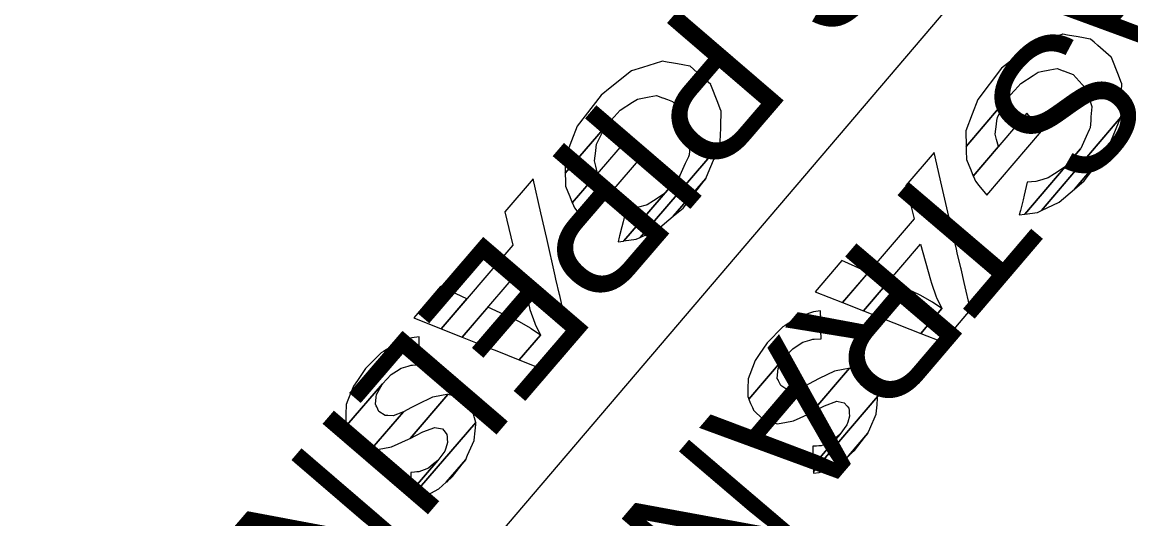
# Model space of a CAD drawing. Extents: x 3962991 to 3983549, y 181631 to 204078.
# Drawn here: x 3970388.5 to 3970723.8, y 196504.4 to 196654.6 of the extents above; entities that cross this region are included whole.
import ezdxf

# ---------------------------------------------------------------- set-up
doc = ezdxf.new("R2010")
doc.units = 0
for name, color, linetype in [('V-ANNO-MASK', 7, 'Continuous'), ('V-ANNO-MASK2', 7, 'Continuous'), ('V-UTIL-IDEN', 7, 'Continuous'), ('V-UTIL-LINE', 7, 'Continuous')]:
    doc.layers.add(name, color=color, linetype=linetype)

msp = doc.modelspace()

# ---------------------------------------------------------------- linework, layer by layer
at = {"layer": 'V-ANNO-MASK2'}
for points in [[(3970687.41, 196642.81), (3970684.7, 196640.65), (3970677.52, 196631.22), (3970675.83, 196626.78), (3970673.89, 196621.7), (3970673.97, 196616.99), (3970685.98, 196631.08), (3970688.67, 196634.06), (3970690.47, 196636.04), (3970694.26, 196638.49), (3970695.75, 196639.45), (3970696.69, 196639.64), (3970699.3, 196640.14), (3970701.5, 196640.57), (3970703.28, 196639.89), (3970703.38, 196639.86), (3970704.76, 196639.33), (3970706.35, 196638.73), (3970710, 196634.75), (3970710.07, 196634.67), (3970711.92, 196629.08), (3970711.92, 196629.02), (3970711.7, 196625.97), (3970711.62, 196624.86), (3970711.46, 196622.66), (3970711.18, 196622.04), (3970710.25, 196619.99), (3970708.62, 196616.4), (3970708.56, 196616.27), (3970691.74, 196596.54), (3970695.49, 196597.07), (3970696.74, 196597.65), (3970720.77, 196625.84), (3970720.8, 196626.76), (3970720.91, 196630.75), (3970720.91, 196630.81), (3970720.96, 196632.56), (3970720.99, 196633.55), (3970720.99, 196633.85), (3970721.05, 196635.92), (3970720.78, 196636.62), (3970720.02, 196638.52), (3970720.01, 196638.56), (3970717.91, 196643.87), (3970717.86, 196643.97), (3970713.83, 196647.5), (3970712.63, 196648.56), (3970711.58, 196649.47), (3970711.46, 196649.49), (3970709.41, 196649.85), (3970707.82, 196650.14), (3970705.93, 196650.47), (3970705.24, 196650.59), (3970704.66, 196650.69), (3970703.18, 196650.95), (3970703.09, 196650.97), (3970702.88, 196650.9), (3970697.22, 196649.07), (3970693.91, 196647.99)], [(3970566.29, 196634.71), (3970563.57, 196632.56), (3970556.35, 196623.15), (3970554.65, 196618.72), (3970552.68, 196613.65), (3970552.75, 196608.94), (3970564.81, 196622.98), (3970567.52, 196625.95), (3970569.32, 196627.93), (3970573.12, 196630.36), (3970574.61, 196631.31), (3970575.56, 196631.5), (3970578.16, 196631.99), (3970580.37, 196632.41), (3970582.15, 196631.73), (3970582.25, 196631.69), (3970583.62, 196631.16), (3970585.21, 196630.55), (3970588.85, 196626.56), (3970588.92, 196626.48), (3970590.75, 196620.88), (3970590.75, 196620.82), (3970590.51, 196617.77), (3970590.43, 196616.66), (3970590.26, 196614.47), (3970589.97, 196613.84), (3970589.04, 196611.8), (3970587.4, 196608.21), (3970587.34, 196608.08), (3970570.44, 196588.42), (3970574.19, 196588.93), (3970575.44, 196589.51), (3970599.59, 196617.61), (3970599.61, 196618.52), (3970599.74, 196622.51), (3970599.74, 196622.57), (3970599.8, 196624.32), (3970599.83, 196625.31), (3970599.84, 196625.61), (3970599.9, 196627.68), (3970599.63, 196628.38), (3970598.88, 196630.28), (3970598.87, 196630.33), (3970596.79, 196635.64), (3970596.74, 196635.74), (3970592.73, 196639.29), (3970591.53, 196640.35), (3970590.48, 196641.27), (3970590.37, 196641.29), (3970588.32, 196641.66), (3970586.73, 196641.95), (3970584.84, 196642.29), (3970584.15, 196642.41), (3970583.57, 196642.52), (3970582.09, 196642.79), (3970582, 196642.8), (3970581.8, 196642.74), (3970576.12, 196640.92), (3970572.81, 196639.86)], [(3970685.79, 196630.67), (3970685.98, 196631.08), (3970673.97, 196616.99), (3970673.98, 196616.82), (3970673.98, 196616.7), (3970674.01, 196614.74), (3970674.03, 196613.97), (3970674.04, 196613.06), (3970674.75, 196611.35), (3970674.75, 196611.35), (3970675.35, 196609.9), (3970676.12, 196608.04), (3970683.73, 196616.96), (3970683.19, 196619.09), (3970682.76, 196620.75), (3970683.14, 196623.75), (3970683.28, 196624.83), (3970683.4, 196625.75), (3970685.65, 196630.4)], [(3970692.42, 196627), (3970692.35, 196627.08), (3970676.12, 196608.04), (3970676.17, 196607.93), (3970676.76, 196606.49), (3970677.8, 196605.23), (3970680.23, 196602.26), (3970696.74, 196621.62), (3970694.33, 196624.63), (3970693.31, 196625.89)], [(3970564.62, 196622.57), (3970564.81, 196622.98), (3970552.75, 196608.94), (3970552.75, 196608.77), (3970552.75, 196608.65), (3970552.78, 196606.69), (3970552.79, 196605.92), (3970552.8, 196605.01), (3970553.5, 196603.29), (3970553.51, 196603.3), (3970554.1, 196601.84), (3970554.87, 196599.98), (3970562.51, 196608.87), (3970561.98, 196611.01), (3970561.56, 196612.66), (3970561.95, 196615.66), (3970562.09, 196616.75), (3970562.21, 196617.66), (3970564.48, 196622.3)], [(3970717.71, 196618.49), (3970720.77, 196625.84), (3970696.74, 196597.65), (3970702.07, 196600.14), (3970706.7, 196604.07), (3970716.5, 196615.58)], [(3970571.24, 196618.87), (3970571.17, 196618.95), (3970554.87, 196599.98), (3970554.91, 196599.87), (3970555.5, 196598.43), (3970556.53, 196597.17), (3970558.95, 196594.19), (3970575.53, 196613.48), (3970573.14, 196616.49), (3970572.12, 196617.77)], [(3970596.5, 196610.26), (3970599.58, 196617.6), (3970575.44, 196589.51), (3970580.78, 196591.97), (3970585.42, 196595.89), (3970595.28, 196607.36)], [(3970695, 196606.38), (3970692.45, 196606.18), (3970691.51, 196602.28), (3970691.16, 196600.86), (3970690.47, 196598.05), (3970690.38, 196597.64), (3970690.04, 196596.29), (3970691.68, 196596.53), (3970691.74, 196596.54), (3970708.57, 196616.28), (3970703.87, 196610.83), (3970700.65, 196608.73), (3970698.8, 196607.53), (3970698.47, 196607.43), (3970696.17, 196606.74)], [(3970666.62, 196604.98), (3970664.25, 196615.22), (3970655.72, 196605.22), (3970658.2, 196595.1), (3970636.62, 196569.78), (3970642.97, 196567.28), (3970660.2, 196587.49), (3970663.18, 196576.71), (3970663.46, 196575.68), (3970664.94, 196571.57), (3970665.03, 196571.29), (3970666.63, 196567.96), (3970660.24, 196560.46), (3970666.98, 196557.8), (3970675.29, 196567.55), (3970673.37, 196575.87), (3970672.43, 196579.96), (3970672.35, 196580.27), (3970671.29, 196584.86), (3970671.04, 196585.93), (3970668.44, 196597.16)], [(3970709.61, 196606.56), (3970716.5, 196615.57), (3970706.7, 196604.07)], [(3970545.35, 196596.96), (3970543.02, 196607.21), (3970534.45, 196597.24), (3970536.89, 196587.11), (3970515.21, 196561.88), (3970521.55, 196559.35), (3970538.86, 196579.5), (3970541.8, 196568.7), (3970542.07, 196567.67), (3970543.53, 196563.56), (3970543.63, 196563.27), (3970545.21, 196559.94), (3970538.79, 196552.47), (3970545.52, 196549.78), (3970553.88, 196559.5), (3970551.98, 196567.82), (3970551.06, 196571.92), (3970550.98, 196572.22), (3970549.94, 196576.82), (3970549.7, 196577.89), (3970547.14, 196589.13)], [(3970573.73, 196598.24), (3970571.19, 196598.06), (3970570.22, 196594.16), (3970569.87, 196592.74), (3970569.17, 196589.93), (3970569.08, 196589.53), (3970568.74, 196588.18), (3970570.38, 196588.41), (3970570.44, 196588.42), (3970587.34, 196608.09), (3970582.63, 196602.66), (3970579.39, 196600.57), (3970577.54, 196599.38), (3970577.21, 196599.28), (3970574.91, 196598.6)], [(3970588.35, 196598.36), (3970595.27, 196607.35), (3970585.42, 196595.89)], [(3970644.39, 196578.9), (3970636.4, 196582.55), (3970628.31, 196573.06), (3970636.62, 196569.78)], [(3970659.48, 196572.37), (3970650.68, 196576.33), (3970642.97, 196567.28), (3970652.08, 196563.68), (3970652.94, 196563.34), (3970656.67, 196561.87), (3970656.92, 196561.77), (3970660.24, 196560.46), (3970666.63, 196567.96), (3970663.83, 196569.88), (3970663.62, 196570.03), (3970660.26, 196571.93)], [(3970523.02, 196570.96), (3970515.04, 196574.65), (3970506.91, 196565.19), (3970515.21, 196561.88)], [(3970538.08, 196564.37), (3970529.3, 196568.37), (3970521.55, 196559.35), (3970530.64, 196555.72), (3970531.5, 196555.37), (3970535.23, 196553.89), (3970535.48, 196553.79), (3970538.79, 196552.47), (3970545.21, 196559.94), (3970542.42, 196561.87), (3970542.21, 196562.02), (3970538.86, 196563.93)], [(3970618.54, 196562.44), (3970613.84, 196557.66), (3970611.37, 196554.04), (3970611.38, 196554.04), (3970610.17, 196552.28), (3970608.53, 196548.03), (3970608.03, 196546.77), (3970607.96, 196543.71), (3970607.9, 196541.49), (3970607.9, 196541.37), (3970608.26, 196540.53), (3970618.96, 196553.08), (3970621.6, 196555.85), (3970623.13, 196556.87), (3970624.59, 196557.83), (3970626.71, 196558.44), (3970627.58, 196558.68), (3970627.99, 196558.71), (3970629.94, 196558.87), (3970630.1, 196558.87), (3970630.1, 196559.05), (3970630.06, 196561.14), (3970630.05, 196561.59), (3970630.04, 196562.33), (3970630, 196564.18), (3970629.99, 196564.91), (3970629.98, 196565.68), (3970629.97, 196566.01), (3970629.94, 196567.23), (3970629.94, 196567.34), (3970627.78, 196566.97), (3970624.24, 196565.78), (3970623.42, 196565.5), (3970619.19, 196562.85)], [(3970497.1, 196554.61), (3970492.38, 196549.85), (3970489.9, 196546.24), (3970489.91, 196546.24), (3970488.69, 196544.48), (3970487.03, 196540.24), (3970486.53, 196538.98), (3970486.44, 196535.93), (3970486.38, 196533.7), (3970486.37, 196533.58), (3970486.73, 196532.74), (3970497.48, 196545.25), (3970500.13, 196548.01), (3970501.67, 196549.02), (3970503.14, 196549.98), (3970505.26, 196550.57), (3970506.12, 196550.82), (3970506.53, 196550.85), (3970508.49, 196550.99), (3970508.64, 196551), (3970508.65, 196551.18), (3970508.61, 196553.27), (3970508.61, 196553.71), (3970508.6, 196554.46), (3970508.57, 196556.3), (3970508.56, 196557.03), (3970508.55, 196557.8), (3970508.55, 196558.13), (3970508.52, 196559.35), (3970508.52, 196559.47), (3970506.36, 196559.1), (3970502.82, 196557.92), (3970501.99, 196557.65), (3970497.75, 196555.02)], [(3970618.41, 196552.11), (3970618.96, 196553.08), (3970608.26, 196540.53), (3970608.35, 196540.31), (3970608.57, 196539.79), (3970608.78, 196539.28), (3970609.32, 196538.03), (3970609.53, 196537.52), (3970609.66, 196537.21), (3970610.7, 196536.29), (3970612.37, 196534.78), (3970612.88, 196534.32), (3970614.17, 196533.94), (3970615.84, 196533.44), (3970625.37, 196544.62), (3970622.24, 196543.4), (3970620.65, 196543.44), (3970619.76, 196543.46), (3970617.88, 196544.72), (3970617.22, 196546.09), (3970617.08, 196546.38), (3970616.84, 196546.86), (3970617.04, 196548.98), (3970617.12, 196549.82)], [(3970627.76, 196545.91), (3970625.36, 196544.61), (3970615.84, 196533.44), (3970616.86, 196533.13), (3970618.01, 196533.33), (3970621.24, 196533.91), (3970621.25, 196533.91), (3970621.77, 196534), (3970626.92, 196536.37), (3970627.35, 196536.6), (3970638.72, 196549.94), (3970638.43, 196549.88), (3970634.68, 196549.14), (3970634.13, 196549.03), (3970629.56, 196546.88)], [(3970640.42, 196549.46), (3970638.71, 196549.93), (3970627.35, 196536.6), (3970631.17, 196538.61), (3970634.82, 196539.94), (3970635.3, 196539.85), (3970637.11, 196539.49), (3970637.96, 196538.47), (3970638.5, 196537.81), (3970638.56, 196537.13), (3970638.56, 196537.14), (3970638.62, 196536.48), (3970638.72, 196535.4), (3970638.15, 196533.67), (3970637.86, 196532.81), (3970635.78, 196529.92), (3970627.75, 196520.5), (3970627.8, 196518.69), (3970647.24, 196541.5), (3970646.83, 196542.87), (3970646.72, 196543.2), (3970646.6, 196543.59), (3970646.37, 196544.37), (3970646.09, 196545.25), (3970645.93, 196545.78), (3970645.59, 196546.13), (3970644.99, 196546.72), (3970644.06, 196547.65), (3970642.92, 196548.78), (3970642.47, 196548.91)], [(3970496.93, 196544.28), (3970497.48, 196545.25), (3970486.73, 196532.74), (3970486.82, 196532.52), (3970487.04, 196532), (3970487.25, 196531.49), (3970487.78, 196530.24), (3970488, 196529.73), (3970488.12, 196529.42), (3970489.15, 196528.49), (3970490.82, 196526.98), (3970491.33, 196526.51), (3970492.62, 196526.12), (3970494.28, 196525.62), (3970503.86, 196536.76), (3970500.73, 196535.56), (3970499.14, 196535.6), (3970498.25, 196535.62), (3970496.38, 196536.9), (3970495.72, 196538.26), (3970495.58, 196538.55), (3970495.34, 196539.03), (3970495.55, 196541.15), (3970495.64, 196541.99)], [(3970506.25, 196538.04), (3970503.85, 196536.75), (3970494.28, 196525.62), (3970495.3, 196525.3), (3970496.45, 196525.5), (3970499.69, 196526.07), (3970499.69, 196526.07), (3970500.22, 196526.16), (3970505.38, 196528.51), (3970505.8, 196528.73), (3970517.23, 196542.03), (3970516.95, 196541.97), (3970513.19, 196541.25), (3970512.64, 196541.14), (3970508.06, 196539.01)], [(3970518.93, 196541.55), (3970517.22, 196542.02), (3970505.8, 196528.73), (3970509.63, 196530.73), (3970513.3, 196532.04), (3970513.77, 196531.95), (3970515.58, 196531.59), (3970516.42, 196530.56), (3970516.96, 196529.9), (3970517.02, 196529.23), (3970517.02, 196529.23), (3970517.08, 196528.57), (3970517.17, 196527.49), (3970516.6, 196525.77), (3970516.3, 196524.9), (3970514.22, 196522.02), (3970506.15, 196512.63), (3970506.19, 196510.82), (3970525.72, 196533.55), (3970525.31, 196534.93), (3970525.2, 196535.26), (3970525.09, 196535.65), (3970524.86, 196536.43), (3970524.59, 196537.31), (3970524.42, 196537.84), (3970524.09, 196538.19), (3970523.49, 196538.79), (3970522.56, 196539.72), (3970521.42, 196540.85), (3970520.98, 196540.98)], [(3970647.19, 196540.9), (3970647.24, 196541.49), (3970627.8, 196518.69), (3970627.81, 196518.17), (3970629.56, 196518.43), (3970632.47, 196519.39), (3970632.63, 196519.48), (3970636.1, 196521.4), (3970638.37, 196523.42), (3970644.2, 196530.26), (3970644.8, 196531.6), (3970646.76, 196536.04), (3970646.77, 196536.15), (3970647.01, 196538.91)], [(3970525.66, 196532.96), (3970525.72, 196533.55), (3970506.19, 196510.83), (3970506.2, 196510.31), (3970507.94, 196510.56), (3970510.86, 196511.5), (3970511.02, 196511.59), (3970514.5, 196513.51), (3970516.78, 196515.51), (3970522.63, 196522.33), (3970523.23, 196523.67), (3970525.22, 196528.1), (3970525.23, 196528.21), (3970525.48, 196530.97)], [(3970628.76, 196526.39), (3970627.6, 196526.32), (3970627.63, 196525.07), (3970627.65, 196524.34), (3970627.67, 196523.64), (3970627.7, 196522.48), (3970627.73, 196521.45), (3970627.74, 196520.94), (3970627.75, 196520.5), (3970635.78, 196529.92), (3970634.51, 196528.87), (3970633, 196527.63), (3970631.63, 196527.09), (3970630.08, 196526.47), (3970629.43, 196526.43)], [(3970640.23, 196525.07), (3970644.2, 196530.25), (3970638.38, 196523.43)], [(3970518.65, 196517.16), (3970522.63, 196522.32), (3970516.79, 196515.52)], [(3970507.18, 196518.52), (3970506.01, 196518.45), (3970506.05, 196517.2), (3970506.06, 196516.48), (3970506.08, 196515.77), (3970506.1, 196514.61), (3970506.13, 196513.58), (3970506.14, 196513.07), (3970506.15, 196512.63), (3970514.22, 196522.02), (3970512.93, 196520.98), (3970511.42, 196519.75), (3970510.05, 196519.21), (3970508.5, 196518.59), (3970507.85, 196518.56)]]:
    msp.add_lwpolyline(points, close=True, dxfattribs=at)
at = {"layer": 'V-UTIL-LINE'}
msp.add_line((3970065.58, 195951.74), (3971473.5, 197603.23), dxfattribs=at)

# ---------------------------------------------------------------- texts
at = {"layer": 'V-ANNO-MASK'}
for s, rotation, p in [('1-8 5/8" GAS PIPELINE', 229.3244, (3970814.54, 196923.15)), ('TENN. GAS TRANS. CO.', 229.5519, (3970872.53, 196859.53))]:
    msp.add_text(s, height=41.9999, rotation=rotation, dxfattribs=at).set_placement(p)
at = {"layer": 'V-UTIL-IDEN'}
for s, rotation, p in [('1-8 5/8" GAS PIPELINE', 229.3244, (3970814.54, 196923.15)), ('TENN. GAS TRANS. CO.', 229.5519, (3970872.53, 196859.53))]:
    msp.add_text(s, height=41.9999, rotation=rotation, dxfattribs=at).set_placement(p)

doc.saveas('drawing.dxf')
